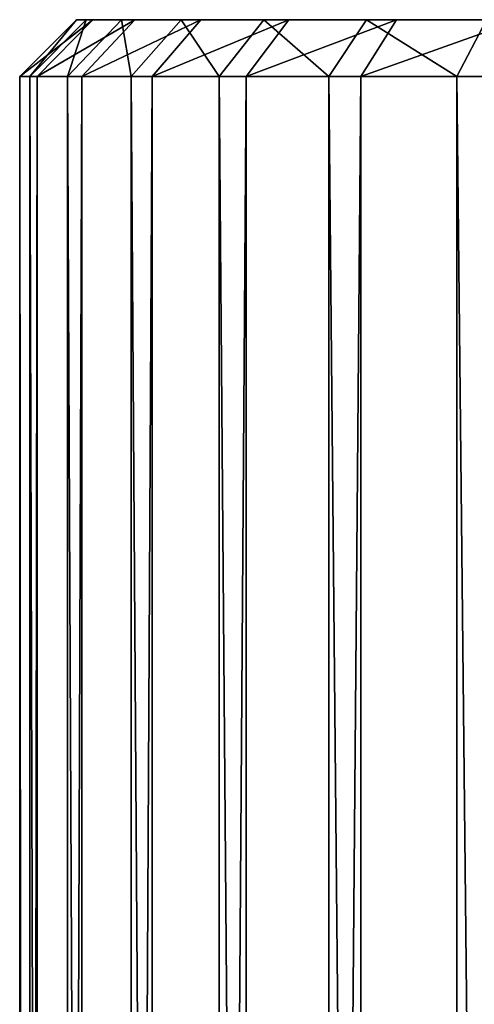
# Model space of a CAD drawing. Extents: x 12 to 103, y 2 to 366.
# Tile 654 of 656: x 50.72 to 54.72, y 357.29 to 365.93. Entities that reach past the tile are written whole.
import ezdxf

# ---------------------------------------------------------------- set-up
doc = ezdxf.new("R2010")
doc.units = 0
doc.header["$LTSCALE"] = 2.54
doc.layers.get('0').update_dxf_attribs({"color": 13, "linetype": 'CONTINUOUS'})

# ---------------------------------------------------------------- blocks, each defined once
blk = doc.blocks.new('SZCZOTKA_DO_WC_EQULA_WISZ_')
at = {"color": 0}
for p, q in [((51.2246, 365.935, 58.551), (50.7247, 365.435, 58.5396)), ((51.2246, 365.935, 58.551), (50.7247, 365.435, 58.5396)), ((51.3683, 365.935, 57.2516), (50.7247, 365.435, 58.5396)), ((51.3683, 365.935, 57.2516), (50.7247, 365.435, 58.5396)), ((51.3087, 365.935, 59.8556), (50.8144, 365.435, 59.9312)), ((51.3087, 365.935, 59.8556), (50.8144, 365.435, 59.9312)), ((51.2246, 365.935, 58.551), (50.8144, 365.435, 59.9312)), ((51.2246, 365.935, 58.551), (50.8144, 365.435, 59.9312)), ((51.3683, 365.935, 57.2516), (50.878, 365.435, 57.1535)), ((51.3683, 365.935, 57.2516), (50.878, 365.435, 57.1535)), ((51.7355, 365.935, 55.9969), (50.878, 365.435, 57.1535)), ((51.7355, 365.935, 55.9969), (50.878, 365.435, 57.1535)), ((51.6181, 365.935, 61.1258), (51.1445, 365.435, 61.2861)), ((51.6181, 365.935, 61.1258), (51.1445, 365.435, 61.2861)), ((51.3087, 365.935, 59.8556), (51.1445, 365.435, 61.2861)), ((51.3087, 365.935, 59.8556), (51.1445, 365.435, 61.2861)), ((51.3683, 365.935, 57.2516), (51.2246, 365.935, 58.551)), ((51.2246, 365.935, 58.551), (58.7226, 365.935, 58.7226)), ((51.2246, 365.935, 58.551), (58.7226, 365.935, 58.7226)), ((51.2246, 365.935, 58.551), (51.3087, 365.935, 59.8556)), ((51.2246, 365.935, 58.551), (51.3087, 365.935, 59.8556)), ((51.3683, 365.935, 57.2516), (51.2246, 365.935, 58.551)), ((51.7355, 365.935, 55.9969), (51.2697, 365.435, 55.8152)), ((51.7355, 365.935, 55.9969), (51.2697, 365.435, 55.8152)), ((52.315, 365.935, 54.825), (51.2697, 365.435, 55.8152)), ((52.315, 365.935, 54.825), (51.2697, 365.435, 55.8152)), ((51.3087, 365.935, 59.8556), (51.6181, 365.935, 61.1258)), ((58.7226, 365.935, 58.7226), (51.3087, 365.935, 59.8556)), ((58.7226, 365.935, 58.7226), (51.3087, 365.935, 59.8556)), ((51.3087, 365.935, 59.8556), (51.6181, 365.935, 61.1258)), ((51.7355, 365.935, 55.9969), (51.3683, 365.935, 57.2516)), ((51.3683, 365.935, 57.2516), (58.7226, 365.935, 58.7226)), ((51.3683, 365.935, 57.2516), (58.7226, 365.935, 58.7226)), ((51.7355, 365.935, 55.9969), (51.3683, 365.935, 57.2516)), ((51.6181, 365.935, 61.1258), (58.7226, 365.935, 58.7226)), ((51.6181, 365.935, 61.1258), (58.7226, 365.935, 58.7226)), ((51.6181, 365.935, 61.1258), (52.1433, 365.935, 62.323)), ((51.6181, 365.935, 61.1258), (52.1433, 365.935, 62.323)), ((51.6181, 365.935, 61.1258), (51.7047, 365.435, 62.5631)), ((51.6181, 365.935, 61.1258), (51.7047, 365.435, 62.5631)), ((52.1433, 365.935, 62.323), (51.7047, 365.435, 62.5631)), ((52.1433, 365.935, 62.323), (51.7047, 365.435, 62.5631)), ((58.7226, 365.935, 58.7226), (51.7355, 365.935, 55.9969)), ((52.315, 365.935, 54.825), (51.7355, 365.935, 55.9969)), ((58.7226, 365.935, 58.7226), (51.7355, 365.935, 55.9969)), ((52.315, 365.935, 54.825), (51.7355, 365.935, 55.9969)), ((52.315, 365.935, 54.825), (51.8878, 365.435, 54.5651)), ((52.315, 365.935, 54.825), (51.8878, 365.435, 54.5651)), ((53.0891, 365.935, 53.7715), (51.8878, 365.435, 54.5651)), ((53.0891, 365.935, 53.7715), (51.8878, 365.435, 54.5651)), ((52.1433, 365.935, 62.323), (58.7226, 365.935, 58.7226)), ((52.1433, 365.935, 62.323), (58.7226, 365.935, 58.7226)), ((52.1433, 365.935, 62.323), (52.8685, 365.935, 63.4108)), ((52.1433, 365.935, 62.323), (52.8685, 365.935, 63.4108)), ((52.1433, 365.935, 62.323), (52.4782, 365.435, 63.7234)), ((52.1433, 365.935, 62.323), (52.4782, 365.435, 63.7234)), ((53.0891, 365.935, 53.7715), (52.315, 365.935, 54.825)), ((52.315, 365.935, 54.825), (58.7226, 365.935, 58.7226)), ((52.315, 365.935, 54.825), (58.7226, 365.935, 58.7226)), ((53.0891, 365.935, 53.7715), (52.315, 365.935, 54.825)), ((52.8685, 365.935, 63.4108), (52.4782, 365.435, 63.7234)), ((52.8685, 365.935, 63.4108), (52.4782, 365.435, 63.7234)), ((53.0891, 365.935, 53.7715), (52.7136, 365.435, 53.4414)), ((53.0891, 365.935, 53.7715), (52.7136, 365.435, 53.4414)), ((54.0345, 365.935, 52.8685), (52.7136, 365.435, 53.4414)), ((54.0345, 365.935, 52.8685), (52.7136, 365.435, 53.4414)), ((52.8685, 365.935, 63.4108), (53.7715, 365.935, 64.3561)), ((58.7226, 365.935, 58.7226), (52.8685, 365.935, 63.4108)), ((58.7226, 365.935, 58.7226), (52.8685, 365.935, 63.4108)), ((52.8685, 365.935, 63.4108), (53.7715, 365.935, 64.3561)), ((52.8685, 365.935, 63.4108), (53.4414, 365.435, 64.7317)), ((52.8685, 365.935, 63.4108), (53.4414, 365.435, 64.7317)), ((54.0345, 365.935, 52.8685), (53.0891, 365.935, 53.7715)), ((53.0891, 365.935, 53.7715), (58.7226, 365.935, 58.7226)), ((53.0891, 365.935, 53.7715), (58.7226, 365.935, 58.7226)), ((54.0345, 365.935, 52.8685), (53.0891, 365.935, 53.7715)), ((53.7715, 365.935, 64.3561), (53.4414, 365.435, 64.7317)), ((53.7715, 365.935, 64.3561), (53.4414, 365.435, 64.7317)), ((54.0345, 365.935, 52.8685), (53.7219, 365.435, 52.4782)), ((54.0345, 365.935, 52.8685), (53.7219, 365.435, 52.4782)), ((55.1222, 365.935, 52.1433), (53.7219, 365.435, 52.4782)), ((55.1222, 365.935, 52.1433), (53.7219, 365.435, 52.4782)), ((53.7715, 365.935, 64.3561), (58.7226, 365.935, 58.7226)), ((53.7715, 365.935, 64.3561), (58.7226, 365.935, 58.7226)), ((53.7715, 365.935, 64.3561), (54.825, 365.935, 65.1303)), ((53.7715, 365.935, 64.3561), (54.825, 365.935, 65.1303)), ((53.7715, 365.935, 64.3561), (54.5651, 365.435, 65.5575)), ((53.7715, 365.935, 64.3561), (54.5651, 365.435, 65.5575)), ((58.7226, 365.935, 58.7226), (54.0345, 365.935, 52.8685)), ((55.1222, 365.935, 52.1433), (54.0345, 365.935, 52.8685)), ((58.7226, 365.935, 58.7226), (54.0345, 365.935, 52.8685)), ((55.1222, 365.935, 52.1433), (54.0345, 365.935, 52.8685)), ((54.825, 365.935, 65.1303), (54.5651, 365.435, 65.5575)), ((54.825, 365.935, 65.1303), (54.5651, 365.435, 65.5575)), ((50.7247, 365.435, 58.5396), (50.8144, 245.935, 59.9312)), ((50.8144, 365.435, 59.9312), (50.7247, 365.435, 58.5396)), ((50.7247, 245.935, 58.5396), (50.878, 365.435, 57.1535)), ((50.7247, 245.935, 58.5396), (50.878, 365.435, 57.1535)), ((50.7247, 245.935, 58.5396), (50.7247, 365.435, 58.5396)), ((50.7247, 365.435, 58.5396), (50.878, 365.435, 57.1535)), ((50.7247, 245.935, 58.5396), (50.7247, 365.435, 58.5396)), ((50.7247, 365.435, 58.5396), (50.8144, 245.935, 59.9312)), ((50.8144, 365.435, 59.9312), (50.7247, 365.435, 58.5396)), ((50.7247, 365.435, 58.5396), (50.878, 365.435, 57.1535)), ((50.8144, 245.935, 59.9312), (50.8144, 365.435, 59.9312)), ((50.8144, 245.935, 59.9312), (50.8144, 365.435, 59.9312)), ((51.1445, 245.935, 61.2861), (50.8144, 365.435, 59.9312)), ((51.1445, 245.935, 61.2861), (50.8144, 365.435, 59.9312)), ((51.1445, 365.435, 61.2861), (50.8144, 365.435, 59.9312)), ((51.1445, 365.435, 61.2861), (50.8144, 365.435, 59.9312)), ((50.878, 245.935, 57.1535), (51.2697, 365.435, 55.8152)), ((50.878, 245.935, 57.1535), (51.2697, 365.435, 55.8152)), ((50.878, 245.935, 57.1535), (50.878, 365.435, 57.1535)), ((50.878, 365.435, 57.1535), (51.2697, 365.435, 55.8152)), ((50.878, 245.935, 57.1535), (50.878, 365.435, 57.1535)), ((50.878, 365.435, 57.1535), (51.2697, 365.435, 55.8152)), ((51.1445, 245.935, 61.2861), (51.1445, 365.435, 61.2861)), ((51.1445, 245.935, 61.2861), (51.1445, 365.435, 61.2861)), ((51.7047, 245.935, 62.5631), (51.1445, 365.435, 61.2861)), ((51.7047, 245.935, 62.5631), (51.1445, 365.435, 61.2861)), ((51.7047, 365.435, 62.5631), (51.1445, 365.435, 61.2861)), ((51.7047, 365.435, 62.5631), (51.1445, 365.435, 61.2861)), ((51.2697, 245.935, 55.8152), (51.8878, 365.435, 54.5651)), ((51.2697, 245.935, 55.8152), (51.8878, 365.435, 54.5651)), ((51.2697, 245.935, 55.8152), (51.2697, 365.435, 55.8152)), ((51.2697, 365.435, 55.8152), (51.8878, 365.435, 54.5651)), ((51.2697, 245.935, 55.8152), (51.2697, 365.435, 55.8152)), ((51.2697, 365.435, 55.8152), (51.8878, 365.435, 54.5651)), ((51.7047, 245.935, 62.5631), (51.7047, 365.435, 62.5631)), ((51.7047, 245.935, 62.5631), (51.7047, 365.435, 62.5631)), ((52.4782, 245.935, 63.7234), (51.7047, 365.435, 62.5631)), ((52.4782, 245.935, 63.7234), (51.7047, 365.435, 62.5631)), ((52.4782, 365.435, 63.7234), (51.7047, 365.435, 62.5631)), ((52.4782, 365.435, 63.7234), (51.7047, 365.435, 62.5631)), ((51.8878, 245.935, 54.5651), (52.7136, 365.435, 53.4414)), ((51.8878, 245.935, 54.5651), (52.7136, 365.435, 53.4414)), ((51.8878, 245.935, 54.5651), (51.8878, 365.435, 54.5651)), ((51.8878, 365.435, 54.5651), (52.7136, 365.435, 53.4414)), ((51.8878, 245.935, 54.5651), (51.8878, 365.435, 54.5651)), ((51.8878, 365.435, 54.5651), (52.7136, 365.435, 53.4414)), ((52.4782, 245.935, 63.7234), (52.4782, 365.435, 63.7234)), ((52.4782, 245.935, 63.7234), (52.4782, 365.435, 63.7234)), ((53.4414, 245.935, 64.7317), (52.4782, 365.435, 63.7234)), ((53.4414, 245.935, 64.7317), (52.4782, 365.435, 63.7234)), ((53.4414, 365.435, 64.7317), (52.4782, 365.435, 63.7234)), ((53.4414, 365.435, 64.7317), (52.4782, 365.435, 63.7234)), ((52.7136, 245.935, 53.4414), (53.7219, 365.435, 52.4782)), ((52.7136, 245.935, 53.4414), (53.7219, 365.435, 52.4782)), ((52.7136, 245.935, 53.4414), (52.7136, 365.435, 53.4414)), ((52.7136, 365.435, 53.4414), (53.7219, 365.435, 52.4782)), ((52.7136, 245.935, 53.4414), (52.7136, 365.435, 53.4414)), ((52.7136, 365.435, 53.4414), (53.7219, 365.435, 52.4782)), ((53.4414, 245.935, 64.7317), (53.4414, 365.435, 64.7317)), ((53.4414, 245.935, 64.7317), (53.4414, 365.435, 64.7317)), ((54.5651, 245.935, 65.5575), (53.4414, 365.435, 64.7317)), ((54.5651, 245.935, 65.5575), (53.4414, 365.435, 64.7317)), ((54.5651, 365.435, 65.5575), (53.4414, 365.435, 64.7317)), ((54.5651, 365.435, 65.5575), (53.4414, 365.435, 64.7317)), ((53.7219, 245.935, 52.4782), (53.7219, 365.435, 52.4782)), ((53.7219, 365.435, 52.4782), (54.8822, 365.435, 51.7047)), ((53.7219, 245.935, 52.4782), (53.7219, 365.435, 52.4782)), ((53.7219, 365.435, 52.4782), (54.8822, 365.435, 51.7047)), ((54.5651, 245.935, 65.5575), (54.5651, 365.435, 65.5575)), ((54.5651, 245.935, 65.5575), (54.5651, 365.435, 65.5575)), ((55.8152, 245.935, 66.1756), (54.5651, 365.435, 65.5575)), ((55.8152, 245.935, 66.1756), (54.5651, 365.435, 65.5575)), ((55.8152, 365.435, 66.1756), (54.5651, 365.435, 65.5575)), ((55.8152, 365.435, 66.1756), (54.5651, 365.435, 65.5575))]:
    blk.add_line(p, q, dxfattribs=at)
mesh = blk.add_polyface(dxfattribs=at)
corners = [(51.2246, 365.935, 58.551), (50.7247, 365.435, 58.5396), (50.8144, 365.435, 59.9312)]
mesh.append_faces([[corners[k] for k in face] for face in [(0, 1, 2)]], dxfattribs={"color": 0})
mesh = blk.add_polyface(dxfattribs=at)
corners = [(51.2246, 365.935, 58.551), (51.3683, 365.935, 57.2516), (50.7247, 365.435, 58.5396)]
mesh.append_faces([[corners[k] for k in face] for face in [(0, 1, 2)]], dxfattribs={"color": 0})
mesh = blk.add_polyface(dxfattribs=at)
corners = [(50.7247, 365.435, 58.5396), (51.3683, 365.935, 57.2516), (50.878, 365.435, 57.1535)]
mesh.append_faces([[corners[k] for k in face] for face in [(0, 1, 2)]], dxfattribs={"color": 0})
mesh = blk.add_polyface(dxfattribs=at)
corners = [(51.1445, 365.435, 61.2861), (51.3087, 365.935, 59.8556), (50.8144, 365.435, 59.9312)]
mesh.append_faces([[corners[k] for k in face] for face in [(0, 1, 2)]], dxfattribs={"color": 0})
mesh = blk.add_polyface(dxfattribs=at)
corners = [(51.2246, 365.935, 58.551), (50.8144, 365.435, 59.9312), (51.3087, 365.935, 59.8556)]
mesh.append_faces([[corners[k] for k in face] for face in [(0, 1, 2)]], dxfattribs={"color": 0})
mesh = blk.add_polyface(dxfattribs=at)
corners = [(51.3683, 365.935, 57.2516), (51.7355, 365.935, 55.9969), (50.878, 365.435, 57.1535)]
mesh.append_faces([[corners[k] for k in face] for face in [(0, 1, 2)]], dxfattribs={"color": 0})
mesh = blk.add_polyface(dxfattribs=at)
corners = [(50.878, 365.435, 57.1535), (51.7355, 365.935, 55.9969), (51.2697, 365.435, 55.8152)]
mesh.append_faces([[corners[k] for k in face] for face in [(0, 1, 2)]], dxfattribs={"color": 0})
mesh = blk.add_polyface(dxfattribs=at)
corners = [(51.7047, 365.435, 62.5631), (51.6181, 365.935, 61.1258), (51.1445, 365.435, 61.2861)]
mesh.append_faces([[corners[k] for k in face] for face in [(0, 1, 2)]], dxfattribs={"color": 0})
mesh = blk.add_polyface(dxfattribs=at)
corners = [(51.1445, 365.435, 61.2861), (51.6181, 365.935, 61.1258), (51.3087, 365.935, 59.8556)]
mesh.append_faces([[corners[k] for k in face] for face in [(0, 1, 2)]], dxfattribs={"color": 0})
mesh = blk.add_polyface(dxfattribs=at)
corners = [(58.7226, 365.935, 58.7226), (51.3683, 365.935, 57.2516), (51.2246, 365.935, 58.551)]
mesh.append_faces([[corners[k] for k in face] for face in [(0, 1, 2)]], dxfattribs={"color": 0})
mesh = blk.add_polyface(dxfattribs=at)
corners = [(51.3087, 365.935, 59.8556), (58.7226, 365.935, 58.7226), (51.2246, 365.935, 58.551)]
mesh.append_faces([[corners[k] for k in face] for face in [(0, 1, 2)]], dxfattribs={"color": 0})
mesh = blk.add_polyface(dxfattribs=at)
corners = [(51.7355, 365.935, 55.9969), (52.315, 365.935, 54.825), (51.2697, 365.435, 55.8152)]
mesh.append_faces([[corners[k] for k in face] for face in [(0, 1, 2)]], dxfattribs={"color": 0})
mesh = blk.add_polyface(dxfattribs=at)
corners = [(51.2697, 365.435, 55.8152), (52.315, 365.935, 54.825), (51.8878, 365.435, 54.5651)]
mesh.append_faces([[corners[k] for k in face] for face in [(0, 1, 2)]], dxfattribs={"color": 0})
mesh = blk.add_polyface(dxfattribs=at)
corners = [(51.6181, 365.935, 61.1258), (58.7226, 365.935, 58.7226), (51.3087, 365.935, 59.8556)]
mesh.append_faces([[corners[k] for k in face] for face in [(0, 1, 2)]], dxfattribs={"color": 0})
mesh = blk.add_polyface(dxfattribs=at)
corners = [(58.7226, 365.935, 58.7226), (51.7355, 365.935, 55.9969), (51.3683, 365.935, 57.2516)]
mesh.append_faces([[corners[k] for k in face] for face in [(0, 1, 2)]], dxfattribs={"color": 0})
mesh = blk.add_polyface(dxfattribs=at)
corners = [(52.1433, 365.935, 62.323), (58.7226, 365.935, 58.7226), (51.6181, 365.935, 61.1258)]
mesh.append_faces([[corners[k] for k in face] for face in [(0, 1, 2)]], dxfattribs={"color": 0})
mesh = blk.add_polyface(dxfattribs=at)
corners = [(51.7047, 365.435, 62.5631), (52.1433, 365.935, 62.323), (51.6181, 365.935, 61.1258)]
mesh.append_faces([[corners[k] for k in face] for face in [(0, 1, 2)]], dxfattribs={"color": 0})
mesh = blk.add_polyface(dxfattribs=at)
corners = [(52.4782, 365.435, 63.7234), (52.1433, 365.935, 62.323), (51.7047, 365.435, 62.5631)]
mesh.append_faces([[corners[k] for k in face] for face in [(0, 1, 2)]], dxfattribs={"color": 0})
mesh = blk.add_polyface(dxfattribs=at)
corners = [(58.7226, 365.935, 58.7226), (52.315, 365.935, 54.825), (51.7355, 365.935, 55.9969)]
mesh.append_faces([[corners[k] for k in face] for face in [(0, 1, 2)]], dxfattribs={"color": 0})
mesh = blk.add_polyface(dxfattribs=at)
corners = [(52.315, 365.935, 54.825), (53.0891, 365.935, 53.7715), (51.8878, 365.435, 54.5651)]
mesh.append_faces([[corners[k] for k in face] for face in [(0, 1, 2)]], dxfattribs={"color": 0})
mesh = blk.add_polyface(dxfattribs=at)
corners = [(51.8878, 365.435, 54.5651), (53.0891, 365.935, 53.7715), (52.7136, 365.435, 53.4414)]
mesh.append_faces([[corners[k] for k in face] for face in [(0, 1, 2)]], dxfattribs={"color": 0})
mesh = blk.add_polyface(dxfattribs=at)
corners = [(52.8685, 365.935, 63.4108), (58.7226, 365.935, 58.7226), (52.1433, 365.935, 62.323)]
mesh.append_faces([[corners[k] for k in face] for face in [(0, 1, 2)]], dxfattribs={"color": 0})
mesh = blk.add_polyface(dxfattribs=at)
corners = [(52.4782, 365.435, 63.7234), (52.8685, 365.935, 63.4108), (52.1433, 365.935, 62.323)]
mesh.append_faces([[corners[k] for k in face] for face in [(0, 1, 2)]], dxfattribs={"color": 0})
mesh = blk.add_polyface(dxfattribs=at)
corners = [(58.7226, 365.935, 58.7226), (53.0891, 365.935, 53.7715), (52.315, 365.935, 54.825)]
mesh.append_faces([[corners[k] for k in face] for face in [(0, 1, 2)]], dxfattribs={"color": 0})
mesh = blk.add_polyface(dxfattribs=at)
corners = [(53.4414, 365.435, 64.7317), (52.8685, 365.935, 63.4108), (52.4782, 365.435, 63.7234)]
mesh.append_faces([[corners[k] for k in face] for face in [(0, 1, 2)]], dxfattribs={"color": 0})
mesh = blk.add_polyface(dxfattribs=at)
corners = [(53.0891, 365.935, 53.7715), (54.0345, 365.935, 52.8685), (52.7136, 365.435, 53.4414)]
mesh.append_faces([[corners[k] for k in face] for face in [(0, 1, 2)]], dxfattribs={"color": 0})
mesh = blk.add_polyface(dxfattribs=at)
corners = [(52.7136, 365.435, 53.4414), (54.0345, 365.935, 52.8685), (53.7219, 365.435, 52.4782)]
mesh.append_faces([[corners[k] for k in face] for face in [(0, 1, 2)]], dxfattribs={"color": 0})
mesh = blk.add_polyface(dxfattribs=at)
corners = [(53.7715, 365.935, 64.3561), (58.7226, 365.935, 58.7226), (52.8685, 365.935, 63.4108)]
mesh.append_faces([[corners[k] for k in face] for face in [(0, 1, 2)]], dxfattribs={"color": 0})
mesh = blk.add_polyface(dxfattribs=at)
corners = [(53.4414, 365.435, 64.7317), (53.7715, 365.935, 64.3561), (52.8685, 365.935, 63.4108)]
mesh.append_faces([[corners[k] for k in face] for face in [(0, 1, 2)]], dxfattribs={"color": 0})
mesh = blk.add_polyface(dxfattribs=at)
corners = [(58.7226, 365.935, 58.7226), (54.0345, 365.935, 52.8685), (53.0891, 365.935, 53.7715)]
mesh.append_faces([[corners[k] for k in face] for face in [(0, 1, 2)]], dxfattribs={"color": 0})
mesh = blk.add_polyface(dxfattribs=at)
corners = [(54.5651, 365.435, 65.5575), (53.7715, 365.935, 64.3561), (53.4414, 365.435, 64.7317)]
mesh.append_faces([[corners[k] for k in face] for face in [(0, 1, 2)]], dxfattribs={"color": 0})
mesh = blk.add_polyface(dxfattribs=at)
corners = [(54.0345, 365.935, 52.8685), (55.1222, 365.935, 52.1433), (53.7219, 365.435, 52.4782)]
mesh.append_faces([[corners[k] for k in face] for face in [(0, 1, 2)]], dxfattribs={"color": 0})
mesh = blk.add_polyface(dxfattribs=at)
corners = [(53.7219, 365.435, 52.4782), (55.1222, 365.935, 52.1433), (54.8822, 365.435, 51.7047)]
mesh.append_faces([[corners[k] for k in face] for face in [(0, 1, 2)]], dxfattribs={"color": 0})
mesh = blk.add_polyface(dxfattribs=at)
corners = [(54.825, 365.935, 65.1303), (58.7226, 365.935, 58.7226), (53.7715, 365.935, 64.3561)]
mesh.append_faces([[corners[k] for k in face] for face in [(0, 1, 2)]], dxfattribs={"color": 0})
mesh = blk.add_polyface(dxfattribs=at)
corners = [(54.5651, 365.435, 65.5575), (54.825, 365.935, 65.1303), (53.7715, 365.935, 64.3561)]
mesh.append_faces([[corners[k] for k in face] for face in [(0, 1, 2)]], dxfattribs={"color": 0})
mesh = blk.add_polyface(dxfattribs=at)
corners = [(58.7226, 365.935, 58.7226), (55.1222, 365.935, 52.1433), (54.0345, 365.935, 52.8685)]
mesh.append_faces([[corners[k] for k in face] for face in [(0, 1, 2)]], dxfattribs={"color": 0})
mesh = blk.add_polyface(dxfattribs=at)
corners = [(55.8152, 365.435, 66.1756), (54.825, 365.935, 65.1303), (54.5651, 365.435, 65.5575)]
mesh.append_faces([[corners[k] for k in face] for face in [(0, 1, 2)]], dxfattribs={"color": 0})
mesh = blk.add_polyface(dxfattribs=at)
corners = [(50.7247, 365.435, 58.5396), (50.8144, 245.935, 59.9312), (50.8144, 365.435, 59.9312)]
mesh.append_faces([[corners[k] for k in face] for face in [(0, 1, 2)]], dxfattribs={"color": 0})
mesh = blk.add_polyface(dxfattribs=at)
corners = [(50.878, 365.435, 57.1535), (50.878, 245.935, 57.1535), (50.7247, 245.935, 58.5396)]
mesh.append_faces([[corners[k] for k in face] for face in [(0, 1, 2)]], dxfattribs={"color": 0})
mesh = blk.add_polyface(dxfattribs=at)
corners = [(50.878, 365.435, 57.1535), (50.7247, 245.935, 58.5396), (50.7247, 365.435, 58.5396)]
mesh.append_faces([[corners[k] for k in face] for face in [(0, 1, 2)]], dxfattribs={"color": 0})
mesh = blk.add_polyface(dxfattribs=at)
corners = [(50.7247, 365.435, 58.5396), (50.7247, 245.935, 58.5396), (50.8144, 245.935, 59.9312)]
mesh.append_faces([[corners[k] for k in face] for face in [(0, 1, 2)]], dxfattribs={"color": 0})
mesh = blk.add_polyface(dxfattribs=at)
corners = [(50.8144, 365.435, 59.9312), (50.8144, 245.935, 59.9312), (51.1445, 245.935, 61.2861)]
mesh.append_faces([[corners[k] for k in face] for face in [(0, 1, 2)]], dxfattribs={"color": 0})
mesh = blk.add_polyface(dxfattribs=at)
corners = [(50.8144, 365.435, 59.9312), (51.1445, 245.935, 61.2861), (51.1445, 365.435, 61.2861)]
mesh.append_faces([[corners[k] for k in face] for face in [(0, 1, 2)]], dxfattribs={"color": 0})
mesh = blk.add_polyface(dxfattribs=at)
corners = [(51.2697, 365.435, 55.8152), (51.2697, 245.935, 55.8152), (50.878, 245.935, 57.1535)]
mesh.append_faces([[corners[k] for k in face] for face in [(0, 1, 2)]], dxfattribs={"color": 0})
mesh = blk.add_polyface(dxfattribs=at)
corners = [(51.2697, 365.435, 55.8152), (50.878, 245.935, 57.1535), (50.878, 365.435, 57.1535)]
mesh.append_faces([[corners[k] for k in face] for face in [(0, 1, 2)]], dxfattribs={"color": 0})
mesh = blk.add_polyface(dxfattribs=at)
corners = [(51.1445, 365.435, 61.2861), (51.1445, 245.935, 61.2861), (51.7047, 245.935, 62.5631)]
mesh.append_faces([[corners[k] for k in face] for face in [(0, 1, 2)]], dxfattribs={"color": 0})
mesh = blk.add_polyface(dxfattribs=at)
corners = [(51.1445, 365.435, 61.2861), (51.7047, 245.935, 62.5631), (51.7047, 365.435, 62.5631)]
mesh.append_faces([[corners[k] for k in face] for face in [(0, 1, 2)]], dxfattribs={"color": 0})
mesh = blk.add_polyface(dxfattribs=at)
corners = [(51.8878, 365.435, 54.5651), (51.8878, 245.935, 54.5651), (51.2697, 245.935, 55.8152)]
mesh.append_faces([[corners[k] for k in face] for face in [(0, 1, 2)]], dxfattribs={"color": 0})
mesh = blk.add_polyface(dxfattribs=at)
corners = [(51.8878, 365.435, 54.5651), (51.2697, 245.935, 55.8152), (51.2697, 365.435, 55.8152)]
mesh.append_faces([[corners[k] for k in face] for face in [(0, 1, 2)]], dxfattribs={"color": 0})
mesh = blk.add_polyface(dxfattribs=at)
corners = [(51.7047, 365.435, 62.5631), (51.7047, 245.935, 62.5631), (52.4782, 245.935, 63.7234)]
mesh.append_faces([[corners[k] for k in face] for face in [(0, 1, 2)]], dxfattribs={"color": 0})
mesh = blk.add_polyface(dxfattribs=at)
corners = [(51.7047, 365.435, 62.5631), (52.4782, 245.935, 63.7234), (52.4782, 365.435, 63.7234)]
mesh.append_faces([[corners[k] for k in face] for face in [(0, 1, 2)]], dxfattribs={"color": 0})
mesh = blk.add_polyface(dxfattribs=at)
corners = [(52.7136, 365.435, 53.4414), (52.7136, 245.935, 53.4414), (51.8878, 245.935, 54.5651)]
mesh.append_faces([[corners[k] for k in face] for face in [(0, 1, 2)]], dxfattribs={"color": 0})
mesh = blk.add_polyface(dxfattribs=at)
corners = [(52.7136, 365.435, 53.4414), (51.8878, 245.935, 54.5651), (51.8878, 365.435, 54.5651)]
mesh.append_faces([[corners[k] for k in face] for face in [(0, 1, 2)]], dxfattribs={"color": 0})
mesh = blk.add_polyface(dxfattribs=at)
corners = [(52.4782, 365.435, 63.7234), (52.4782, 245.935, 63.7234), (53.4414, 245.935, 64.7317)]
mesh.append_faces([[corners[k] for k in face] for face in [(0, 1, 2)]], dxfattribs={"color": 0})
mesh = blk.add_polyface(dxfattribs=at)
corners = [(52.4782, 365.435, 63.7234), (53.4414, 245.935, 64.7317), (53.4414, 365.435, 64.7317)]
mesh.append_faces([[corners[k] for k in face] for face in [(0, 1, 2)]], dxfattribs={"color": 0})
mesh = blk.add_polyface(dxfattribs=at)
corners = [(53.7219, 245.935, 52.4782), (52.7136, 245.935, 53.4414), (53.7219, 365.435, 52.4782)]
mesh.append_faces([[corners[k] for k in face] for face in [(0, 1, 2)]], dxfattribs={"color": 0})
mesh = blk.add_polyface(dxfattribs=at)
corners = [(53.7219, 365.435, 52.4782), (52.7136, 245.935, 53.4414), (52.7136, 365.435, 53.4414)]
mesh.append_faces([[corners[k] for k in face] for face in [(0, 1, 2)]], dxfattribs={"color": 0})
mesh = blk.add_polyface(dxfattribs=at)
corners = [(54.5651, 245.935, 65.5575), (53.4414, 365.435, 64.7317), (53.4414, 245.935, 64.7317)]
mesh.append_faces([[corners[k] for k in face] for face in [(0, 1, 2)]], dxfattribs={"color": 0})
mesh = blk.add_polyface(dxfattribs=at)
corners = [(54.5651, 365.435, 65.5575), (53.4414, 365.435, 64.7317), (54.5651, 245.935, 65.5575)]
mesh.append_faces([[corners[k] for k in face] for face in [(0, 1, 2)]], dxfattribs={"color": 0})
mesh = blk.add_polyface(dxfattribs=at)
corners = [(54.8822, 245.935, 51.7047), (53.7219, 245.935, 52.4782), (54.8822, 365.435, 51.7047)]
mesh.append_faces([[corners[k] for k in face] for face in [(0, 1, 2)]], dxfattribs={"color": 0})
mesh = blk.add_polyface(dxfattribs=at)
corners = [(54.8822, 365.435, 51.7047), (53.7219, 245.935, 52.4782), (53.7219, 365.435, 52.4782)]
mesh.append_faces([[corners[k] for k in face] for face in [(0, 1, 2)]], dxfattribs={"color": 0})
mesh = blk.add_polyface(dxfattribs=at)
corners = [(55.8152, 245.935, 66.1756), (54.5651, 365.435, 65.5575), (54.5651, 245.935, 65.5575)]
mesh.append_faces([[corners[k] for k in face] for face in [(0, 1, 2)]], dxfattribs={"color": 0})
mesh = blk.add_polyface(dxfattribs=at)
corners = [(55.8152, 365.435, 66.1756), (54.5651, 365.435, 65.5575), (55.8152, 245.935, 66.1756)]
mesh.append_faces([[corners[k] for k in face] for face in [(0, 1, 2)]], dxfattribs={"color": 0})

msp = doc.modelspace()

# ---------------------------------------------------------------- block references
at = {"color": 0}
msp.add_blockref('SZCZOTKA_DO_WC_EQULA_WISZ_', (0, 0), dxfattribs=at)

doc.saveas('drawing.dxf')
